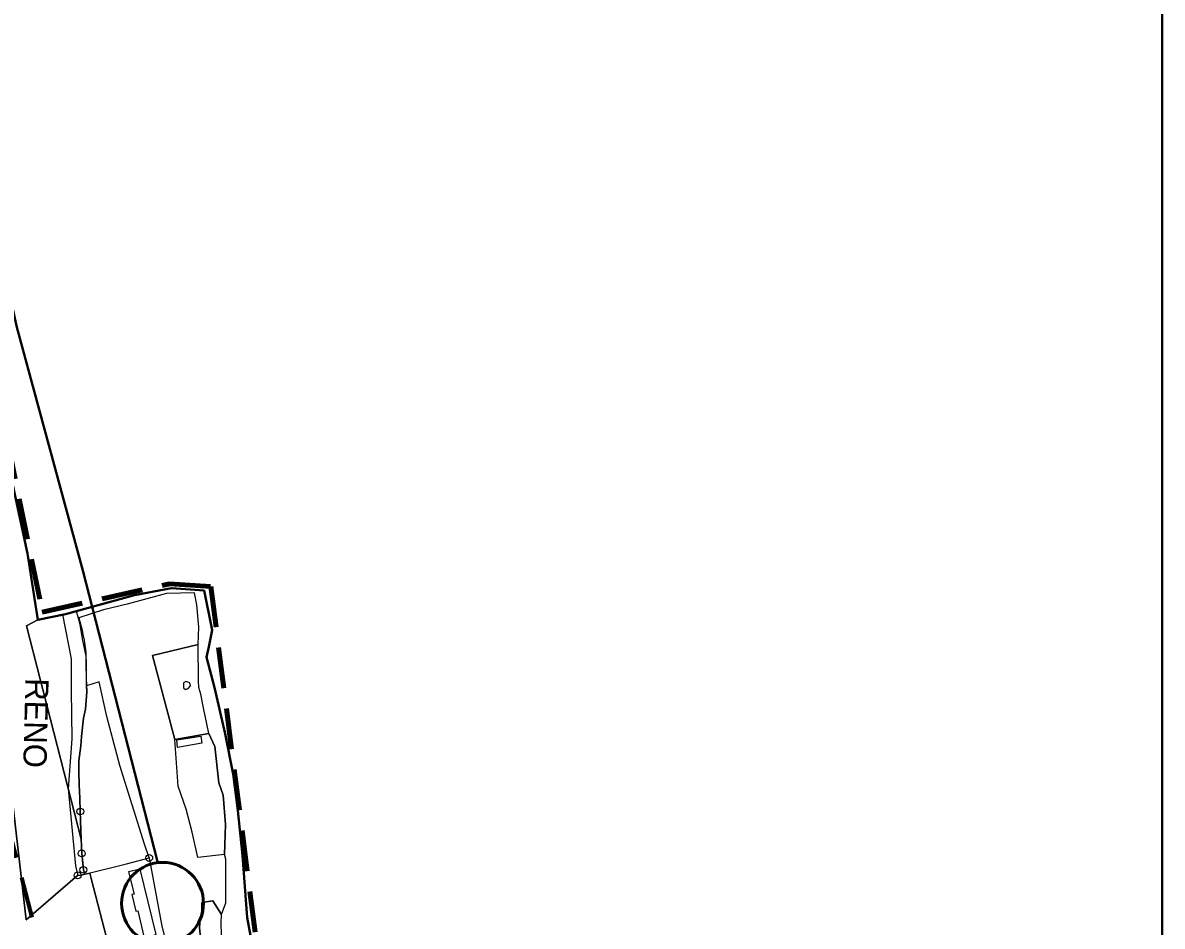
# Model space of a CAD drawing. Extents: x 645880 to 658994, y 884400 to 894744.
# Drawn here: x 658160 to 658994, y 891254 to 891915 of the extents above; entities that cross this region are included whole.
import ezdxf
from ezdxf.enums import TextEntityAlignment as Align

# ---------------------------------------------------------------- set-up
doc = ezdxf.new("R2010")
doc.units = 0
doc.header["$LTSCALE"] = 10
doc.header["$PDMODE"] = 32
doc.header["$PDSIZE"] = 5
doc.linetypes.add('MEDIUM_DASHED', pattern=[4.5, 3, -1.5])
for name, color, linetype, lineweight in [('1', 7, 'Continuous', 25), ('11', 7, 'Continuous', 25), ('15', 7, 'MEDIUM_DASHED', 100), ('43', 7, 'Continuous', 25), ('45', 7, 'Continuous', 25), ('54', 7, 'Continuous', 25), ('59', 7, 'Continuous', 40), ('62', 7, 'Continuous', 35), ('8', 7, 'Continuous', 25)]:
    doc.layers.add(name, color=color, linetype=linetype, lineweight=lineweight)
doc.layers.add('60', color=7, linetype='Continuous')

msp = doc.modelspace()

# ---------------------------------------------------------------- linework, layer by layer
at = {"layer": '1'}
msp.add_line((658199.99, 891290.77), (658162.4, 891258.34), dxfattribs=at)
for points in [[(658162.4, 891258.34), (658149.32, 891370.79), (658142.56, 891428.37), (658135.82, 891485.95), (658147.61, 891486.41), (658146.17, 891522.17)], [(658221.3, 891090.38), (658214.25, 891105.37), (658208.3, 891120.68), (658203.79, 891131.49), (658201.58, 891137.33), (658200.41, 891142.57), (658199.55, 891146.38), (658199.03, 891150.2), (658198.83, 891153.43), (658198.85, 891156.89), (658199.45, 891160.74), (658202.91, 891175.59), (658213.56, 891221.08), (658216.82, 891235.4), (658217.02, 891237.33), (658222.91, 891238.73), (658209.9, 891288.5), (658208.88, 891292.5), (658202.65, 891290.93), (658199.99, 891290.77)]]:
    msp.add_lwpolyline(points, dxfattribs=at)
for points in [[(658277.37, 891431.82), (658277.37, 891428.01), (658278.95, 891426.93), (658280.92, 891427.63), (658282.51, 891429.47), (658282.07, 891431.76), (658279.21, 891432.84)], [(658272.61, 891390.03), (658290.27, 891392.73), (658290.9, 891387.51), (658273.17, 891384.4)], [(658237.21, 891293.3), (658241.26, 891276.9), (658239.7, 891276.72), (658242.65, 891264.52), (658244.15, 891264.78), (658248.67, 891245.11), (658257.47, 891247.48), (658245.7, 891295.34)]]:
    msp.add_lwpolyline(points, close=True, dxfattribs=at)
msp.add_point((658199.99, 891290.77), dxfattribs=at)
at = {"layer": '11'}
for p, q in [((658202.97, 891306.87), (658204.2, 891294.84)), ((658204.2, 891294.84), (658205.36, 891291.61))]:
    msp.add_line(p, q, dxfattribs=at)
msp.add_lwpolyline([(658290.17, 891423.45), (658288.82, 891428.32), (658288.52, 891433.2), (658288.23, 891459.7), (658254.74, 891451.81), (658271.05, 891390.29), (658296.13, 891394.55), (658292.14, 891413.56)], close=True, dxfattribs=at)
for points in [[(658205.36, 891291.61), (658235.72, 891299.26), (658252.4, 891303.56), (658248.99, 891313.6), (658230.99, 891371.15), (658221.47, 891407.16), (658215.82, 891432.58), (658206.42, 891429.63)], [(658206.42, 891429.63), (658206.62, 891425.13), (658205.72, 891412.41), (658204.36, 891405.76), (658202.84, 891392.44), (658202.24, 891385.63), (658200.96, 891374.65), (658200.82, 891366.53), (658201.14, 891357.08), (658201.53, 891347.31), (658201.92, 891337.55)], [(658201.92, 891337.55), (658202.54, 891317.23), (658202.74, 891312.3), (658202.97, 891306.87)], [(658290.9, 891270.79), (658290.99, 891264.77), (658289.63, 891259.02), (658289.22, 891252.66), (658289.78, 891247.58), (658291.81, 891239.66), (658293.06, 891231.5), (658293.97, 891222.2), (658294.56, 891209.18), (658296.57, 891194.24), (658297.49, 891183.27), (658298.63, 891174.09), (658299.26, 891167.69), (658300.1, 891160.37), (658301.11, 891157.4), (658311.24, 891127)], [(658305.44, 891215.14), (658305.45, 891226.36), (658305.51, 891239.09), (658305.39, 891247.07), (658305.15, 891256.38), (658305.25, 891262.13), (658299.03, 891272.18), (658290.9, 891270.79)]]:
    msp.add_lwpolyline(points, dxfattribs=at)
for p in [(658201.92, 891337.55), (658202.97, 891306.87), (658204.2, 891294.84)]:
    msp.add_point(p, dxfattribs=at)
at = {"layer": '15'}
msp.add_lwpolyline([(658139.37, 891654.66), (658174.09, 891483.56), (658267.3, 891504.15), (658297.51, 891502.22), (658330.3, 891246.22)], dxfattribs=at)
at = {"layer": '43'}
msp.add_line((658204.2, 891294.84), (658202.97, 891306.87), dxfattribs=at)
for points in [[(658206.42, 891429.63), (658206.18, 891451.39), (658203.5, 891463.88), (658201.75, 891474.48), (658199.07, 891484.28), (658189, 891481.69), (658195.12, 891449.31), (658195.33, 891426.14), (658195.65, 891390.86), (658192.95, 891354.26)], [(658201.92, 891337.55), (658201.53, 891347.31), (658201.14, 891357.08), (658200.82, 891366.53), (658200.96, 891374.65), (658202.24, 891385.63), (658202.84, 891392.44), (658204.36, 891405.76), (658205.72, 891412.41), (658206.62, 891425.13), (658206.42, 891429.63)], [(658192.95, 891354.26), (658198.35, 891297.75), (658200.04, 891290.77)], [(658202.97, 891306.87), (658202.74, 891312.3), (658202.54, 891317.23), (658201.92, 891337.55)], [(658200.04, 891290.77), (658202.65, 891290.93), (658205.36, 891291.61), (658204.2, 891294.84)]]:
    msp.add_lwpolyline(points, dxfattribs=at)
for p in [(658201.92, 891337.55), (658202.97, 891306.87), (658204.2, 891294.84)]:
    msp.add_point(p, dxfattribs=at)
at = {"layer": '45'}
msp.add_line((658202.97, 891306.87), (658204.2, 891294.84), dxfattribs=at)
at = {"layer": '45', "linetype": 'MEDIUM_DASHED', "lineweight": 70}
msp.add_lwpolyline([(658177.94, 891216.48), (658107.15, 891488.48), (658058.27, 891668.19), (658028.42, 891801.21), (658012.13, 891933.39), (658012.71, 892049.2), (658028.16, 892186.95), (658094.51, 892463.58), (658181.75, 892829.22), (658259.72, 893148.31), (658272.39, 893215.94), (658278, 893286.86), (658271.45, 893396.89), (658261.24, 893494.17), (658267.59, 893603.71), (658294.73, 893706.6)], dxfattribs=at)
at = {"layer": '45', "lineweight": 40}
msp.add_lwpolyline([(658258.34, 891300.89), (658203.84, 891513.99), (658155.35, 891692.27), (658127.07, 891818.31), (658112.16, 891939.28), (658112.68, 892043.36), (658126.85, 892169.65), (658191.77, 892440.31), (658278.96, 892805.75), (658357.51, 893127.22), (658371.66, 893202.76), (658378.23, 893285.88), (658371.14, 893405.08), (658361.54, 893496.51), (658366.84, 893587.91), (658391.42, 893681.1)], dxfattribs=at)
at = {"layer": '45'}
for points in [[(658326.61, 891246.77), (658324.06, 891259.98), (658320.66, 891305.37), (658317.25, 891338.38), (658313.85, 891364.79), (658307.9, 891394.5), (658300.24, 891428.34), (658294.28, 891450.62), (658295.99, 891458.05), (658298.54, 891470.43), (658292.58, 891499.31), (658268.76, 891500.96), (658241.54, 891496.01), (658191.01, 891482.12), (658170.93, 891477.85), (658162.61, 891473.39)], [(658288.81, 891472.52), (658287.22, 891488.77), (658285.48, 891497.65), (658265.08, 891497.16), (658236.33, 891489.29), (658218.88, 891485.11), (658200.93, 891479.45), (658203.3, 891470.32), (658203.82, 891467.13), (658204.66, 891463.11), (658206.02, 891454.03), (658206.17, 891444.04), (658206.17, 891435.26), (658206.62, 891425.13), (658205.72, 891412.41), (658204.36, 891405.76), (658202.84, 891392.44), (658202.24, 891385.63), (658200.96, 891374.65), (658200.82, 891366.53), (658201.14, 891357.08), (658201.53, 891347.31), (658201.92, 891337.55)], [(658162.61, 891473.39), (658202.54, 891317.23), (658202.97, 891306.87), (658204.2, 891294.84), (658205.36, 891291.61), (658208.88, 891292.5), (658209.9, 891288.5), (658222.91, 891238.73), (658217.02, 891237.33)], [(658307.52, 891306.11), (658308.19, 891328.08), (658306.43, 891349.4), (658303.36, 891358.62), (658300.5, 891385.21), (658296.13, 891394.55), (658271.05, 891390.29), (658254.74, 891451.81), (658288.23, 891459.7), (658288.81, 891472.52)], [(658201.92, 891337.55), (658202.54, 891317.23), (658202.74, 891312.3), (658202.97, 891306.87)], [(658300.1, 891160.37), (658298.63, 891174.09), (658297.49, 891183.27), (658296.57, 891194.24), (658294.56, 891209.18), (658293.97, 891222.2), (658293.06, 891231.5), (658291.81, 891239.66), (658289.78, 891247.58), (658289.22, 891252.66), (658289.63, 891259.02), (658290.99, 891264.77), (658290.9, 891270.79), (658299.03, 891272.18), (658305.25, 891262.13), (658308.43, 891270.69), (658308.51, 891286.63), (658308.6, 891302.56), (658308.07, 891304.45), (658307.52, 891306.11)], [(658204.2, 891294.84), (658205.36, 891291.61), (658235.72, 891299.26), (658252.4, 891303.56)], [(658252.4, 891303.56), (658261.74, 891253.67), (658270.75, 891218.08), (658287.11, 891159.98)]]:
    msp.add_lwpolyline(points, dxfattribs=at)
at = {"layer": '45', "lineweight": 53}
msp.add_circle((658262.15, 891270.27), 30, dxfattribs=at)
at = {"layer": '45'}
for p in [(658201.92, 891337.55), (658202.97, 891306.87), (658252.4, 891303.56), (658204.2, 891294.84)]:
    msp.add_point(p, dxfattribs=at)
at = {"layer": '54'}
msp.add_line((658162.4, 891258.34), (658199.99, 891290.77), dxfattribs=at)
for points in [[(658202.97, 891306.87), (658202.74, 891312.3), (658202.54, 891317.23), (658162.61, 891473.39), (658170.93, 891477.85), (658163.27, 891526.55), (658148.01, 891596.97), (658134.4, 891659.69), (658109.73, 891722.41), (658094.17, 891758.13)], [(658135.82, 891485.95), (658142.56, 891428.37), (658149.32, 891370.79), (658162.4, 891258.34)], [(658199.99, 891290.77), (658202.65, 891290.93), (658205.36, 891291.61), (658204.2, 891294.84), (658202.97, 891306.87)]]:
    msp.add_lwpolyline(points, dxfattribs=at)
for p in [(658202.97, 891306.87), (658199.99, 891290.77)]:
    msp.add_point(p, dxfattribs=at)
at = {"layer": '59'}
msp.add_lwpolyline([(658148.01, 891596.97), (658163.27, 891526.55), (658170.93, 891477.85), (658191.01, 891482.12), (658241.54, 891496.01), (658268.76, 891500.96), (658292.58, 891499.31), (658298.54, 891470.43), (658295.99, 891458.05), (658294.28, 891450.62), (658300.24, 891428.34), (658307.9, 891394.5), (658313.85, 891364.79), (658317.25, 891338.38), (658320.66, 891305.37), (658324.06, 891259.98), (658326.61, 891246.77), (658322.36, 891194.78), (658324.9, 891177.16), (658330.85, 891167.26), (658330, 891159.83)], dxfattribs=at)
at = {"layer": '62', "lineweight": 40}
msp.add_lwpolyline([(650022.35, 889003.81), (658994.16, 889003.81), (658994.16, 894743.81), (650022.35, 894743.81)], close=True, dxfattribs=at)
msp.add_lwpolyline([(650022.35, 889003.81), (658994.16, 889003.81), (658994.16, 894743.81), (650022.35, 894743.81)], close=True, dxfattribs=at)
at = {"layer": '8'}
msp.add_lwpolyline([(658271.05, 891390.29), (658296.13, 891394.55), (658300.5, 891385.21), (658303.36, 891358.62), (658306.43, 891349.4), (658308.19, 891328.08), (658307.52, 891306.11), (658287.98, 891303.92), (658283.81, 891322.37), (658279.41, 891339.29), (658273.48, 891355.99)], close=True, dxfattribs=at)

# ---------------------------------------------------------------- texts
at = {"layer": '60'}
msp.add_text('RENO', height=17, rotation=268.533, dxfattribs=at).set_placement((658160.96, 891402.52), align=Align.CENTER)

doc.saveas('drawing.dxf')
